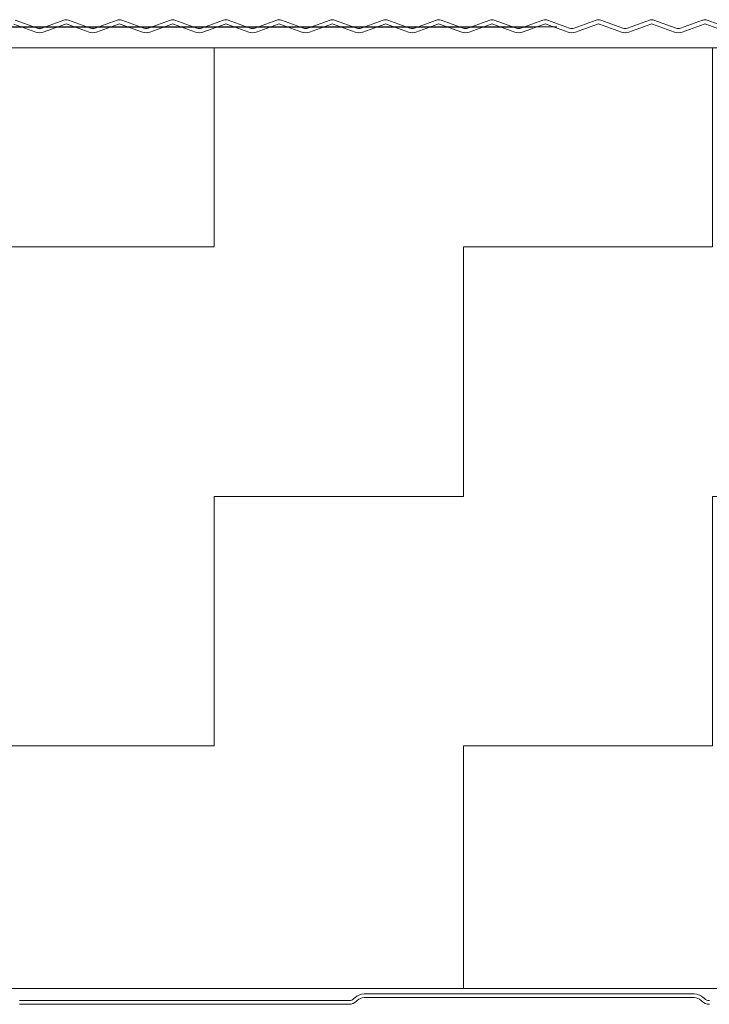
# Model space of a CAD drawing. Header units: metres. Extents: x 1316.5 to 1415.3, y -94.1 to -52.
# Tile 496 of 656: x 1401.983 to 1402.087, y -70.951 to -70.803. Entities that reach past the tile are written whole.
import ezdxf

# ---------------------------------------------------------------- set-up
doc = ezdxf.new("R2010")
doc.units = ezdxf.units.M
for name, pattern in [('AUSGEZOGEN', [0]), ('GETRENNT2_S10', [0.045, 0.02, -0.01, 0, -0.005, 0, -0.01]), ('PUNKT2_S9', [0.0015, 0, -0.0015])]:
    doc.linetypes.add(name, pattern=pattern)
doc.layers.add('XR$4$_42143', color=7, linetype='Continuous')
doc.layers.add('XR$4$_42154', color=7, linetype='Continuous')
for name, color, linetype, lineweight in [('XR$4$Muster', 4, 'AUSGEZOGEN', 13), ('XR$4$Wand Mauerwerk nt', 7, 'AUSGEZOGEN', 25), ('XR$4$Wand Mauerwerk tr_1', 42, 'AUSGEZOGEN', 18)]:
    doc.layers.add(name, color=color, linetype=linetype, lineweight=lineweight)

msp = doc.modelspace()

# ---------------------------------------------------------------- hatches: boundary and pattern name
at = {"layer": 'XR$4$Muster', "linetype": 'AUSGEZOGEN', "lineweight": 13, "transparency": 33554687}
h = msp.add_hatch(dxfattribs=at)
h.set_pattern_fill('MUSTER', color=4, scale=0.0375, angle=90, style=0, pattern_type=2)
h.set_pattern_definition([(90, (-0.075, 0.075), (-0.0375, 0.0375), [0.0375, -0.0375]), (180, (-0.075, 0.075), (-0.0375, -0.0375), [0.0375, -0.0375])])
h.paths.add_polyline_path([(1401.81895, -70.80752), (1401.81895, -70.94893), (1402.32044, -70.94893), (1402.32044, -70.80752)], flags=0)

# ---------------------------------------------------------------- linework, layer by layer
at = {"layer": 'XR$4$_42143', "color": 30, "linetype": 'AUSGEZOGEN', "lineweight": 13, "transparency": 33554687}
for p, q in [((1401.98571, -70.80516), (1401.98239, -70.80395)), ((1401.98261, -70.80336), (1401.98593, -70.80457)), ((1401.98661, -70.80457), (1401.98993, -70.80336)), ((1401.99015, -70.80395), (1401.98683, -70.80516)), ((1401.99372, -70.80516), (1401.9904, -70.80395)), ((1401.99061, -70.80336), (1401.99394, -70.80457)), ((1401.99462, -70.80457), (1401.99794, -70.80336)), ((1401.99815, -70.80395), (1401.99483, -70.80516)), ((1402.00173, -70.80516), (1401.99841, -70.80395)), ((1401.99862, -70.80336), (1402.00194, -70.80457)), ((1402.00263, -70.80457), (1402.00595, -70.80336)), ((1402.00616, -70.80395), (1402.00284, -70.80516)), ((1402.00974, -70.80516), (1402.00642, -70.80395)), ((1402.00663, -70.80336), (1402.00995, -70.80457)), ((1402.01064, -70.80457), (1402.01396, -70.80336)), ((1402.01417, -70.80395), (1402.01085, -70.80516)), ((1402.01775, -70.80516), (1402.01442, -70.80395)), ((1402.01464, -70.80336), (1402.01796, -70.80457)), ((1402.01864, -70.80457), (1402.02197, -70.80336)), ((1402.02218, -70.80395), (1402.01886, -70.80516)), ((1402.02575, -70.80516), (1402.02243, -70.80395)), ((1402.02265, -70.80336), (1402.02597, -70.80457)), ((1402.02665, -70.80457), (1402.02997, -70.80336)), ((1402.03019, -70.80395), (1402.02687, -70.80516)), ((1402.03376, -70.80516), (1402.03044, -70.80395)), ((1402.03066, -70.80336), (1402.03398, -70.80457)), ((1402.03466, -70.80457), (1402.03798, -70.80336)), ((1402.0382, -70.80395), (1402.03488, -70.80516)), ((1402.04177, -70.80516), (1402.03845, -70.80395)), ((1402.03867, -70.80336), (1402.04199, -70.80457)), ((1402.04267, -70.80457), (1402.04599, -70.80336)), ((1402.04621, -70.80395), (1402.04289, -70.80516)), ((1402.04978, -70.80516), (1402.04646, -70.80395)), ((1402.04667, -70.80336), (1402.05, -70.80457)), ((1402.05068, -70.80457), (1402.054, -70.80336)), ((1402.05422, -70.80395), (1402.05089, -70.80516)), ((1402.05779, -70.80516), (1402.05447, -70.80395)), ((1402.05468, -70.80336), (1402.058, -70.80457)), ((1402.05869, -70.80457), (1402.06201, -70.80336)), ((1402.06222, -70.80395), (1402.0589, -70.80516)), ((1402.0658, -70.80516), (1402.06248, -70.80395)), ((1402.06269, -70.80336), (1402.06601, -70.80457)), ((1402.0667, -70.80457), (1402.07002, -70.80336)), ((1402.07023, -70.80395), (1402.06691, -70.80516)), ((1402.07381, -70.80516), (1402.07049, -70.80395)), ((1402.0707, -70.80336), (1402.07402, -70.80457)), ((1402.07471, -70.80457), (1402.07803, -70.80336)), ((1402.07824, -70.80395), (1402.07492, -70.80516)), ((1402.08182, -70.80516), (1402.07849, -70.80395)), ((1402.07871, -70.80336), (1402.08203, -70.80457)), ((1402.08271, -70.80457), (1402.08603, -70.80336)), ((1402.08625, -70.80395), (1402.08293, -70.80516)), ((1402.08982, -70.80516), (1402.0865, -70.80395)), ((1402.08672, -70.80336), (1402.09004, -70.80457)), ((1401.98327, -70.95075), (1402.03283, -70.95075)), ((1402.03357, -70.95044), (1402.03368, -70.95034)), ((1402.03407, -70.95073), (1402.03396, -70.95083)), ((1402.03509, -70.94975), (1402.08477, -70.94975)), ((1402.08477, -70.9503), (1402.03509, -70.9503)), ((1402.08591, -70.95083), (1402.0858, -70.95073)), ((1402.08619, -70.95034), (1402.0863, -70.95044)), ((1402.03283, -70.9513), (1401.98327, -70.9513))]:
    msp.add_line(p, q, dxfattribs=at)
for centre, radius, start, end in [((1401.98627, -70.80363), 0.001, 250.0209, 289.9811), ((1401.99027, -70.8043), 0.001, 70.0209, 109.9811), ((1401.99027, -70.8043), 0.00037, 70.0209, 109.9811), ((1401.99428, -70.80363), 0.001, 250.0209, 289.9811), ((1401.99828, -70.8043), 0.001, 70.0209, 109.9811), ((1401.99828, -70.8043), 0.00037, 70.0209, 109.9811), ((1402.00229, -70.80363), 0.001, 250.0209, 289.9811), ((1402.00629, -70.8043), 0.001, 70.0209, 109.9811), ((1402.00629, -70.8043), 0.00037, 70.0209, 109.9811), ((1402.01029, -70.80363), 0.001, 250.0209, 289.9811), ((1402.0143, -70.8043), 0.001, 70.0209, 109.9811), ((1402.0143, -70.8043), 0.00037, 70.0209, 109.9811), ((1402.0183, -70.80363), 0.001, 250.0209, 289.9811), ((1402.02231, -70.8043), 0.001, 70.0209, 109.9811), ((1402.02231, -70.8043), 0.00037, 70.0209, 109.9811), ((1402.02631, -70.80363), 0.001, 250.0209, 289.9811), ((1402.03032, -70.8043), 0.001, 70.0209, 109.9811), ((1402.03032, -70.8043), 0.00037, 70.0209, 109.9811), ((1402.03432, -70.80363), 0.001, 250.0209, 289.9811), ((1402.03832, -70.8043), 0.001, 70.0209, 109.9811), ((1402.03832, -70.8043), 0.00037, 70.0209, 109.9811), ((1402.04233, -70.80363), 0.001, 250.0209, 289.9811), ((1402.04633, -70.8043), 0.001, 70.0209, 109.9811), ((1402.04633, -70.8043), 0.00037, 70.0209, 109.9811), ((1402.05034, -70.80363), 0.001, 250.0209, 289.9811), ((1402.05434, -70.8043), 0.001, 70.0209, 109.9811), ((1402.05434, -70.8043), 0.00037, 70.0209, 109.9811), ((1402.05835, -70.80363), 0.001, 250.0209, 289.9811), ((1402.06235, -70.8043), 0.001, 70.0209, 109.9811), ((1402.06235, -70.8043), 0.00037, 70.0209, 109.9811), ((1402.06635, -70.80363), 0.001, 250.0209, 289.9811), ((1402.07036, -70.8043), 0.001, 70.0209, 109.9811), ((1402.07036, -70.8043), 0.00037, 70.0209, 109.9811), ((1402.07436, -70.80363), 0.001, 250.0209, 289.9811), ((1402.07837, -70.8043), 0.001, 70.0209, 109.9811), ((1402.07837, -70.8043), 0.00037, 70.0209, 109.9811), ((1402.08237, -70.80363), 0.001, 250.0209, 289.9811), ((1402.08638, -70.8043), 0.001, 70.0209, 109.9811), ((1402.08638, -70.8043), 0.00037, 70.0209, 109.9811), ((1401.98627, -70.80363), 0.00163, 250.0209, 289.9811), ((1401.99428, -70.80363), 0.00163, 250.0209, 289.9811), ((1402.00229, -70.80363), 0.00163, 250.0209, 289.9811), ((1402.01029, -70.80363), 0.00163, 250.0209, 289.9811), ((1402.0183, -70.80363), 0.00163, 250.0209, 289.9811), ((1402.02631, -70.80363), 0.00163, 250.0209, 289.9811), ((1402.03432, -70.80363), 0.00163, 250.0209, 289.9811), ((1402.04233, -70.80363), 0.00163, 250.0209, 289.9811), ((1402.05034, -70.80363), 0.00163, 250.0209, 289.9811), ((1402.05835, -70.80363), 0.00163, 250.0209, 289.9811), ((1402.06635, -70.80363), 0.00163, 250.0209, 289.9811), ((1402.07436, -70.80363), 0.00163, 250.0209, 289.9811), ((1402.08237, -70.80363), 0.00163, 250.0209, 289.9811), ((1402.03283, -70.9497), 0.00105, 270, 315), ((1402.03283, -70.9497), 0.0016, 270, 315), ((1402.03509, -70.95175), 0.002, 90, 135), ((1402.03509, -70.95175), 0.00145, 90, 135), ((1402.08477, -70.95175), 0.002, 45, 90), ((1402.08477, -70.95175), 0.00145, 45, 90), ((1402.08704, -70.9497), 0.0016, 225, 270), ((1402.08704, -70.9497), 0.00105, 225, 270)]:
    msp.add_arc(centre, radius, start, end, dxfattribs=at)
at = {"layer": 'XR$4$_42154', "color": 51, "linetype": 'AUSGEZOGEN', "lineweight": 13, "transparency": 33554687}
for p, q in [((1401.98239, -70.80395), (1401.98571, -70.80516)), ((1401.98683, -70.80516), (1401.99015, -70.80395)), ((1401.9904, -70.80395), (1401.99372, -70.80516)), ((1401.99483, -70.80516), (1401.99815, -70.80395)), ((1401.99841, -70.80395), (1402.00173, -70.80516)), ((1402.00284, -70.80516), (1402.00616, -70.80395)), ((1402.00642, -70.80395), (1402.00974, -70.80516)), ((1402.01085, -70.80516), (1402.01417, -70.80395)), ((1402.01442, -70.80395), (1402.01775, -70.80516)), ((1402.01886, -70.80516), (1402.02218, -70.80395)), ((1402.02243, -70.80395), (1402.02575, -70.80516)), ((1402.02687, -70.80516), (1402.03019, -70.80395)), ((1402.03044, -70.80395), (1402.03376, -70.80516)), ((1402.03488, -70.80516), (1402.0382, -70.80395)), ((1402.03845, -70.80395), (1402.04177, -70.80516)), ((1402.04289, -70.80516), (1402.04621, -70.80395)), ((1402.04646, -70.80395), (1402.04978, -70.80516)), ((1402.05089, -70.80516), (1402.05422, -70.80395)), ((1402.05447, -70.80395), (1402.05779, -70.80516)), ((1402.0589, -70.80516), (1402.06222, -70.80395)), ((1402.06248, -70.80395), (1402.0658, -70.80516)), ((1402.06691, -70.80516), (1402.07023, -70.80395)), ((1402.07049, -70.80395), (1402.07381, -70.80516)), ((1402.07492, -70.80516), (1402.07824, -70.80395)), ((1402.07849, -70.80395), (1402.08182, -70.80516)), ((1402.08293, -70.80516), (1402.08625, -70.80395)), ((1402.0865, -70.80395), (1402.08982, -70.80516)), ((1402.03283, -70.95075), (1401.98327, -70.95075)), ((1402.03368, -70.95034), (1402.03357, -70.95044)), ((1402.08477, -70.94975), (1402.03509, -70.94975)), ((1402.0863, -70.95044), (1402.08619, -70.95034))]:
    msp.add_line(p, q, dxfattribs=at)
for centre, radius, start, end in [((1401.99027, -70.8043), 0.00037, 70.0209, 109.9811), ((1401.99828, -70.8043), 0.00037, 70.0209, 109.9811), ((1402.00629, -70.8043), 0.00037, 70.0209, 109.9811), ((1402.0143, -70.8043), 0.00037, 70.0209, 109.9811), ((1402.02231, -70.8043), 0.00037, 70.0209, 109.9811), ((1402.03032, -70.8043), 0.00037, 70.0209, 109.9811), ((1402.03832, -70.8043), 0.00037, 70.0209, 109.9811), ((1402.04633, -70.8043), 0.00037, 70.0209, 109.9811), ((1402.05434, -70.8043), 0.00037, 70.0209, 109.9811), ((1402.06235, -70.8043), 0.00037, 70.0209, 109.9811), ((1402.07036, -70.8043), 0.00037, 70.0209, 109.9811), ((1402.07837, -70.8043), 0.00037, 70.0209, 109.9811), ((1402.08638, -70.8043), 0.00037, 70.0209, 109.9811), ((1401.98627, -70.80363), 0.00163, 250.0209, 289.9811), ((1401.99428, -70.80363), 0.00163, 250.0209, 289.9811), ((1402.00229, -70.80363), 0.00163, 250.0209, 289.9811), ((1402.01029, -70.80363), 0.00163, 250.0209, 289.9811), ((1402.0183, -70.80363), 0.00163, 250.0209, 289.9811), ((1402.02631, -70.80363), 0.00163, 250.0209, 289.9811), ((1402.03432, -70.80363), 0.00163, 250.0209, 289.9811), ((1402.04233, -70.80363), 0.00163, 250.0209, 289.9811), ((1402.05034, -70.80363), 0.00163, 250.0209, 289.9811), ((1402.05835, -70.80363), 0.00163, 250.0209, 289.9811), ((1402.06635, -70.80363), 0.00163, 250.0209, 289.9811), ((1402.07436, -70.80363), 0.00163, 250.0209, 289.9811), ((1402.08237, -70.80363), 0.00163, 250.0209, 289.9811), ((1402.03283, -70.9497), 0.00105, 270, 315), ((1402.03509, -70.95175), 0.002, 90, 135), ((1402.08477, -70.95175), 0.002, 45, 90), ((1402.08704, -70.9497), 0.00105, 225, 270)]:
    msp.add_arc(centre, radius, start, end, dxfattribs=at)
at = {"layer": 'XR$4$Wand Mauerwerk nt', "color": 7, "linetype": 'AUSGEZOGEN', "lineweight": 13, "transparency": 33554687}
for p, q in [((1401.81895, -70.80752), (1402.32043, -70.80752)), ((1401.81895, -70.94893), (1402.32044, -70.94893))]:
    msp.add_line(p, q, dxfattribs=at)
at = {"layer": 'XR$4$Wand Mauerwerk tr_1', "color": 52, "linetype": 'PUNKT2_S9', "lineweight": 13, "transparency": 33554687}
msp.add_line((1400.28904, -70.80437), (1402.12316, -70.80437), dxfattribs=at)
at = {"layer": 'XR$4$Wand Mauerwerk tr_1', "color": 7, "linetype": 'GETRENNT2_S10', "lineweight": 13, "transparency": 33554687}
for p, q in [((1402.06046, -70.80443), (1401.81423, -70.80443)), ((1402.0641, -70.80437), (1401.81788, -70.80437))]:
    msp.add_line(p, q, dxfattribs=at)

doc.saveas('drawing.dxf')
